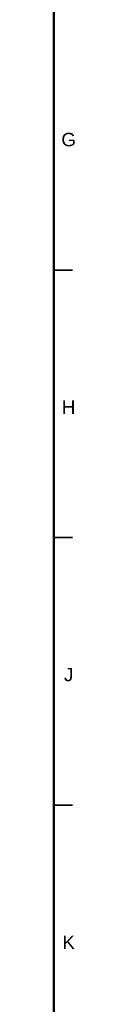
# Model space of a CAD drawing. Header units: millimetres. Extents: x 4 to 1188, y 1 to 840.
# Tile 298 of 299: x 1184 to 1187.78, y 333.28 to 517.28. Entities that reach past the tile are written whole.
import ezdxf

# ---------------------------------------------------------------- set-up
doc = ezdxf.new("R2010")
doc.units = ezdxf.units.MM
doc.layers.add('256', color=7, linetype='Continuous')
doc.styles.add('Arial Unicode MS', font='Arial Unicode MS')

msp = doc.modelspace()

# ---------------------------------------------------------------- linework, layer by layer
at = {"layer": '256', "color": 18, "linetype": 'Continuous', "lineweight": 50}
msp.add_line((1184, 836), (1184, 5), dxfattribs=at)
at = {"layer": '256', "color": 18, "linetype": 'Continuous', "lineweight": 35}
for p, q in [((1184, 470.5), (1187.5, 470.5)), ((1184, 420.5), (1187.5, 420.5)), ((1184, 370.5), (1187.5, 370.5))]:
    msp.add_line(p, q, dxfattribs=at)

# ---------------------------------------------------------------- texts
at = {"layer": '256', "color": 18, "linetype": 'Continuous', "lineweight": 13, "char_height": 2.5, "attachment_point": 7, "line_spacing_factor": 1.047437, "style": 'Arial Unicode MS'}
for s, insert in [('\\fArial Unicode MS|b0|i0;\\W1.0000;G', (1185.3992, 493.6011)), ('\\fArial Unicode MS|b0|i0;\\W1.0000;H', (1185.4964, 443.6224)), ('\\fArial Unicode MS|b0|i0;\\W1.0000;J', (1185.8844, 393.6224)), ('\\fArial Unicode MS|b0|i0;\\W1.0000;K', (1185.5928, 343.6224))]:
    msp.add_mtext(s, dxfattribs=dict(at, insert=insert))

doc.saveas('drawing.dxf')
